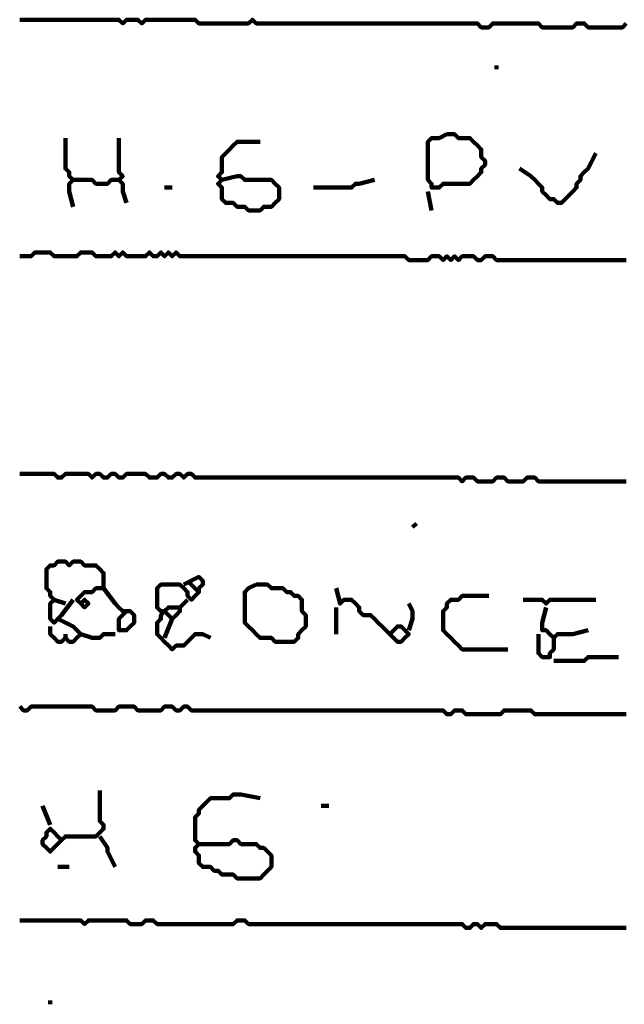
# Model space of a CAD drawing. Header units: metres. Extents: x 1959 to 4131, y 3282 to 4313.
# Tile 283 of 356: x 2434.43 to 2435.89, y 4291.66 to 4294.04. Entities that reach past the tile are written whole.
import ezdxf

# ---------------------------------------------------------------- set-up
doc = ezdxf.new("R2010")
doc.units = ezdxf.units.M
doc.layers.add('P', color=250, linetype='Continuous', lineweight=100)

msp = doc.modelspace()

# ---------------------------------------------------------------- linework, layer by layer
at = {"layer": 'P', "color": 0, "linetype": 'Continuous'}
for points in [[(2434.4263, 4294.0438), (2434.4356, 4294.0438), (2434.4448, 4294.0438), (2434.454, 4294.0438), (2434.4632, 4294.0438), (2434.4725, 4294.0438), (2434.4817, 4294.0438), (2434.4909, 4294.0438), (2434.5002, 4294.0438), (2434.5094, 4294.0438), (2434.5186, 4294.0438), (2434.5279, 4294.0438), (2434.5371, 4294.0438), (2434.5463, 4294.0438), (2434.5556, 4294.0438), (2434.5648, 4294.0438), (2434.574, 4294.0438), (2434.5832, 4294.0438), (2434.5925, 4294.0438), (2434.6017, 4294.0438), (2434.6109, 4294.0438), (2434.6202, 4294.0438), (2434.6294, 4294.0438), (2434.6386, 4294.0438), (2434.6479, 4294.0438), (2434.6571, 4294.0438), (2434.6663, 4294.0438), (2434.6756, 4294.0346), (2434.6848, 4294.0438), (2434.694, 4294.0438), (2434.7032, 4294.0438), (2434.7125, 4294.0438), (2434.7217, 4294.0346), (2434.7309, 4294.0438), (2434.7402, 4294.0438), (2434.7494, 4294.0438), (2434.7586, 4294.0438), (2434.7679, 4294.0438), (2434.7771, 4294.0438), (2434.7863, 4294.0438), (2434.7956, 4294.0438), (2434.8048, 4294.0438), (2434.814, 4294.0438), (2434.8232, 4294.0438), (2434.8325, 4294.0438), (2434.8417, 4294.0438), (2434.8509, 4294.0438), (2434.8602, 4294.0346), (2434.8694, 4294.0346), (2434.8786, 4294.0346), (2434.8879, 4294.0346), (2434.8971, 4294.0346), (2434.9063, 4294.0346), (2434.9156, 4294.0346), (2434.9248, 4294.0346), (2434.934, 4294.0346), (2434.9432, 4294.0346), (2434.9525, 4294.0346), (2434.9617, 4294.0346), (2434.9709, 4294.0346), (2434.9802, 4294.0346), (2434.9894, 4294.0438), (2434.9986, 4294.0346), (2435.0079, 4294.0346), (2435.0171, 4294.0346), (2435.0263, 4294.0346), (2435.0356, 4294.0346), (2435.0448, 4294.0346), (2435.054, 4294.0346), (2435.0632, 4294.0346), (2435.0725, 4294.0346), (2435.0817, 4294.0346), (2435.0909, 4294.0346), (2435.1002, 4294.0346), (2435.1094, 4294.0346), (2435.1186, 4294.0346), (2435.1279, 4294.0346), (2435.1371, 4294.0346), (2435.1463, 4294.0346), (2435.1556, 4294.0346), (2435.1648, 4294.0346), (2435.174, 4294.0346), (2435.1832, 4294.0346), (2435.1925, 4294.0346), (2435.2017, 4294.0346), (2435.2109, 4294.0346), (2435.2202, 4294.0346), (2435.2294, 4294.0346), (2435.2386, 4294.0346), (2435.2479, 4294.0346), (2435.2571, 4294.0346), (2435.2663, 4294.0346), (2435.2756, 4294.0346), (2435.2848, 4294.0346), (2435.294, 4294.0346), (2435.3032, 4294.0346), (2435.3125, 4294.0346), (2435.3217, 4294.0346), (2435.3309, 4294.0346), (2435.3402, 4294.0346), (2435.3494, 4294.0346), (2435.3586, 4294.0346), (2435.3679, 4294.0346), (2435.3771, 4294.0346), (2435.3863, 4294.0346), (2435.3956, 4294.0346), (2435.4048, 4294.0346), (2435.414, 4294.0346), (2435.4232, 4294.0346), (2435.4325, 4294.0346), (2435.4417, 4294.0346), (2435.4509, 4294.0346), (2435.4602, 4294.0346), (2435.4694, 4294.0346), (2435.4786, 4294.0346), (2435.4879, 4294.0346), (2435.4971, 4294.0346), (2435.5063, 4294.0346), (2435.5156, 4294.0346), (2435.5248, 4294.0346), (2435.534, 4294.0346), (2435.5432, 4294.0253), (2435.5525, 4294.0253), (2435.5617, 4294.0253), (2435.5709, 4294.0346), (2435.5802, 4294.0346), (2435.5894, 4294.0346), (2435.5986, 4294.0346), (2435.6079, 4294.0346), (2435.6171, 4294.0346), (2435.6263, 4294.0346), (2435.6356, 4294.0346), (2435.6448, 4294.0346), (2435.654, 4294.0346), (2435.6632, 4294.0346), (2435.6725, 4294.0346), (2435.6817, 4294.0346), (2435.6909, 4294.0253), (2435.7002, 4294.0253), (2435.7094, 4294.0253), (2435.7186, 4294.0253), (2435.7279, 4294.0253), (2435.7371, 4294.0253), (2435.7463, 4294.0253), (2435.7556, 4294.0253), (2435.7648, 4294.0253), (2435.774, 4294.0346), (2435.7832, 4294.0346), (2435.7925, 4294.0346), (2435.8017, 4294.0253), (2435.8109, 4294.0253), (2435.8202, 4294.0253), (2435.8294, 4294.0253), (2435.8386, 4294.0253), (2435.8479, 4294.0253), (2435.8571, 4294.0253), (2435.8663, 4294.0253), (2435.8756, 4294.0253), (2435.8848, 4294.0253), (2435.894, 4294.0346)], [(2435.5802, 4293.933), (2435.5802, 4293.9238)], [(2434.5371, 4293.7576), (2434.5371, 4293.7207), (2434.5371, 4293.7115), (2434.5371, 4293.7023), (2434.5371, 4293.693), (2434.5371, 4293.6838), (2434.5463, 4293.6746), (2434.5463, 4293.6653), (2434.5556, 4293.6561), (2434.5463, 4293.6469), (2434.5463, 4293.6376), (2434.5463, 4293.6284), (2434.5556, 4293.5915)], [(2434.6663, 4293.7576), (2434.6663, 4293.7207), (2434.6663, 4293.7115), (2434.6663, 4293.7023), (2434.6663, 4293.693), (2434.6663, 4293.6838), (2434.6663, 4293.6746), (2434.6756, 4293.6653), (2434.6663, 4293.6561), (2434.6756, 4293.6469), (2434.6756, 4293.6376), (2434.6756, 4293.6284), (2434.6848, 4293.6007)], [(2434.9156, 4293.6561), (2434.9525, 4293.6653), (2434.9617, 4293.6653), (2434.9709, 4293.6561), (2434.9802, 4293.6561), (2434.9894, 4293.6561), (2434.9986, 4293.6561), (2435.0079, 4293.6561), (2435.0171, 4293.6561), (2435.0263, 4293.6561), (2435.0356, 4293.6561), (2435.0448, 4293.6469), (2435.054, 4293.6376), (2435.054, 4293.6284), (2435.054, 4293.6192), (2435.054, 4293.6099), (2435.0448, 4293.6007), (2435.0356, 4293.5915), (2435.0263, 4293.5915), (2435.0171, 4293.5915), (2435.0079, 4293.5823), (2434.9986, 4293.5823), (2434.9894, 4293.5823), (2434.9802, 4293.5823), (2434.9709, 4293.5915), (2434.9617, 4293.5915), (2434.9525, 4293.5915), (2434.9432, 4293.6007), (2434.934, 4293.6007), (2434.9248, 4293.6007), (2434.9156, 4293.6099), (2434.9156, 4293.6192), (2434.9156, 4293.6284), (2434.9156, 4293.6376), (2434.9063, 4293.6469), (2434.9156, 4293.6561), (2434.9063, 4293.6653), (2434.9156, 4293.6746), (2434.9156, 4293.6838), (2434.9156, 4293.693), (2434.9156, 4293.7023), (2434.9156, 4293.7115), (2434.9248, 4293.7207), (2434.934, 4293.7299), (2434.9432, 4293.7392), (2434.9525, 4293.7484), (2434.9617, 4293.7484), (2434.9709, 4293.7484), (2435.0079, 4293.7484)], [(2435.4602, 4293.7669), (2435.4694, 4293.7669), (2435.4786, 4293.7669), (2435.4879, 4293.7576), (2435.4971, 4293.7576), (2435.5063, 4293.7576), (2435.5156, 4293.7576), (2435.5248, 4293.7484), (2435.534, 4293.7392), (2435.5432, 4293.7299), (2435.5432, 4293.7207), (2435.5432, 4293.7115), (2435.5525, 4293.7023), (2435.5525, 4293.693), (2435.5432, 4293.6838), (2435.5432, 4293.6746), (2435.534, 4293.6653), (2435.5248, 4293.6561), (2435.5156, 4293.6469), (2435.5063, 4293.6469), (2435.4971, 4293.6469), (2435.4879, 4293.6469), (2435.4786, 4293.6469), (2435.4694, 4293.6469), (2435.4602, 4293.6469), (2435.4509, 4293.6469), (2435.4417, 4293.6376), (2435.4325, 4293.6376), (2435.4232, 4293.6376), (2435.4232, 4293.6469), (2435.414, 4293.6561), (2435.414, 4293.6653), (2435.414, 4293.6746), (2435.414, 4293.6838), (2435.414, 4293.693), (2435.414, 4293.7023), (2435.414, 4293.7115), (2435.414, 4293.7207), (2435.414, 4293.7299), (2435.414, 4293.7392), (2435.414, 4293.7484), (2435.4232, 4293.7576), (2435.4325, 4293.7576), (2435.4417, 4293.7576), (2435.4602, 4293.7669)], [(2435.8202, 4293.7207), (2435.8017, 4293.6838), (2435.7925, 4293.6746), (2435.7832, 4293.6653), (2435.7832, 4293.6561), (2435.774, 4293.6469), (2435.774, 4293.6376), (2435.7648, 4293.6284), (2435.7556, 4293.6192), (2435.7463, 4293.6099), (2435.7371, 4293.6007), (2435.7279, 4293.6007), (2435.7186, 4293.6099), (2435.7094, 4293.6099), (2435.7002, 4293.6192), (2435.6909, 4293.6284), (2435.6909, 4293.6376), (2435.6817, 4293.6469), (2435.6725, 4293.6561), (2435.6632, 4293.6653), (2435.6356, 4293.6838)], [(2434.5556, 4293.6561), (2434.5925, 4293.6561), (2434.6017, 4293.6561), (2434.6109, 4293.6469), (2434.6202, 4293.6469), (2434.6294, 4293.6469), (2434.6386, 4293.6469), (2434.6479, 4293.6561), (2434.6663, 4293.6561)], [(2435.2848, 4293.6561), (2435.2479, 4293.6469), (2435.2386, 4293.6469), (2435.2294, 4293.6376), (2435.2202, 4293.6376), (2435.2109, 4293.6376), (2435.2017, 4293.6376), (2435.1925, 4293.6376), (2435.1832, 4293.6376), (2435.174, 4293.6376), (2435.1648, 4293.6376), (2435.1556, 4293.6376), (2435.1371, 4293.6376)], [(2434.7771, 4293.6376), (2434.7956, 4293.6376)], [(2435.414, 4293.6284), (2435.4232, 4293.5823)], [(2434.4263, 4293.4715), (2434.4356, 4293.4715), (2434.4448, 4293.4715), (2434.454, 4293.4715), (2434.4632, 4293.4807), (2434.4725, 4293.4807), (2434.4817, 4293.4807), (2434.4909, 4293.4807), (2434.5002, 4293.4807), (2434.5094, 4293.4715), (2434.5186, 4293.4715), (2434.5279, 4293.4715), (2434.5371, 4293.4715), (2434.5463, 4293.4715), (2434.5556, 4293.4715), (2434.5648, 4293.4715), (2434.574, 4293.4807), (2434.5832, 4293.4807), (2434.5925, 4293.4807), (2434.6017, 4293.4807), (2434.6109, 4293.4715), (2434.6202, 4293.4715), (2434.6294, 4293.4715), (2434.6386, 4293.4715), (2434.6479, 4293.4715), (2434.6571, 4293.4807), (2434.6663, 4293.4715), (2434.6756, 4293.4807), (2434.6848, 4293.4715), (2434.694, 4293.4715), (2434.7032, 4293.4715), (2434.7125, 4293.4715), (2434.7217, 4293.4715), (2434.7309, 4293.4715), (2434.7402, 4293.4807), (2434.7494, 4293.4715), (2434.7586, 4293.4715), (2434.7679, 4293.4807), (2434.7771, 4293.4715), (2434.7863, 4293.4807), (2434.7956, 4293.4715), (2434.8048, 4293.4807), (2434.814, 4293.4715), (2434.8232, 4293.4715), (2434.8325, 4293.4715), (2434.8417, 4293.4715), (2434.8509, 4293.4715), (2434.8602, 4293.4715), (2434.8694, 4293.4715), (2434.8786, 4293.4715), (2434.8879, 4293.4715), (2434.8971, 4293.4715), (2434.9063, 4293.4715), (2434.9156, 4293.4715), (2434.9248, 4293.4715), (2434.934, 4293.4715), (2434.9432, 4293.4715), (2434.9525, 4293.4715), (2434.9617, 4293.4715), (2434.9709, 4293.4715), (2434.9802, 4293.4715), (2434.9894, 4293.4715), (2434.9986, 4293.4715), (2435.0079, 4293.4715), (2435.0171, 4293.4715), (2435.0263, 4293.4715), (2435.0356, 4293.4715), (2435.0448, 4293.4715), (2435.054, 4293.4715), (2435.0632, 4293.4715), (2435.0725, 4293.4715), (2435.0817, 4293.4715), (2435.0909, 4293.4715), (2435.1002, 4293.4715), (2435.1094, 4293.4715), (2435.1186, 4293.4715), (2435.1279, 4293.4715), (2435.1371, 4293.4715), (2435.1463, 4293.4715), (2435.1556, 4293.4715), (2435.1648, 4293.4715), (2435.174, 4293.4715), (2435.1832, 4293.4715), (2435.1925, 4293.4715), (2435.2017, 4293.4715), (2435.2109, 4293.4715), (2435.2202, 4293.4715), (2435.2294, 4293.4715), (2435.2386, 4293.4715), (2435.2479, 4293.4715), (2435.2571, 4293.4715), (2435.2663, 4293.4715), (2435.2756, 4293.4715), (2435.2848, 4293.4715), (2435.294, 4293.4715), (2435.3032, 4293.4715), (2435.3125, 4293.4715), (2435.3217, 4293.4715), (2435.3309, 4293.4715), (2435.3402, 4293.4715), (2435.3494, 4293.4715), (2435.3586, 4293.4715), (2435.3679, 4293.4623), (2435.3771, 4293.4623), (2435.3863, 4293.4623), (2435.3956, 4293.4623), (2435.4048, 4293.4623), (2435.414, 4293.4623), (2435.4232, 4293.4715), (2435.4325, 4293.4715), (2435.4417, 4293.4715), (2435.4509, 4293.4623), (2435.4602, 4293.4715), (2435.4694, 4293.4623), (2435.4786, 4293.4715), (2435.4879, 4293.4623), (2435.4971, 4293.4715), (2435.5063, 4293.4715), (2435.5156, 4293.4715), (2435.5248, 4293.4715), (2435.534, 4293.4623), (2435.5432, 4293.4623), (2435.5525, 4293.4715), (2435.5617, 4293.4715), (2435.5709, 4293.4715), (2435.5802, 4293.4623), (2435.5894, 4293.4623), (2435.5986, 4293.4623), (2435.6079, 4293.4623), (2435.6171, 4293.4623), (2435.6263, 4293.4623), (2435.6356, 4293.4623), (2435.6448, 4293.4623), (2435.654, 4293.4623), (2435.6632, 4293.4623), (2435.6725, 4293.4623), (2435.6817, 4293.4623), (2435.6909, 4293.4623), (2435.7002, 4293.4623), (2435.7094, 4293.4623), (2435.7186, 4293.4623), (2435.7279, 4293.4623), (2435.7371, 4293.4623), (2435.7463, 4293.4623), (2435.7556, 4293.4623), (2435.7648, 4293.4623), (2435.774, 4293.4623), (2435.7832, 4293.4623), (2435.7925, 4293.4623), (2435.8017, 4293.4623), (2435.8109, 4293.4623), (2435.8202, 4293.4623), (2435.8294, 4293.4623), (2435.8386, 4293.4623), (2435.8479, 4293.4623), (2435.8571, 4293.4623), (2435.8663, 4293.4623), (2435.8756, 4293.4623), (2435.8848, 4293.4623), (2435.894, 4293.4623)], [(2434.4263, 4292.9453), (2434.4356, 4292.9453), (2434.4448, 4292.9453), (2434.454, 4292.9453), (2434.4632, 4292.9453), (2434.4725, 4292.9453), (2434.4817, 4292.9453), (2434.4909, 4292.9453), (2434.5002, 4292.9453), (2434.5094, 4292.9453), (2434.5186, 4292.9361), (2434.5279, 4292.9361), (2434.5371, 4292.9453), (2434.5463, 4292.9453), (2434.5556, 4292.9453), (2434.5648, 4292.9453), (2434.574, 4292.9453), (2434.5832, 4292.9453), (2434.5925, 4292.9453), (2434.6017, 4292.9361), (2434.6109, 4292.9453), (2434.6202, 4292.9453), (2434.6294, 4292.9361), (2434.6386, 4292.9361), (2434.6479, 4292.9453), (2434.6571, 4292.9453), (2434.6663, 4292.9361), (2434.6756, 4292.9361), (2434.6848, 4292.9453), (2434.694, 4292.9453), (2434.7032, 4292.9453), (2434.7125, 4292.9453), (2434.7217, 4292.9453), (2434.7309, 4292.9453), (2434.7402, 4292.9361), (2434.7494, 4292.9361), (2434.7586, 4292.9361), (2434.7679, 4292.9453), (2434.7771, 4292.9453), (2434.7863, 4292.9361), (2434.7956, 4292.9361), (2434.8048, 4292.9453), (2434.814, 4292.9453), (2434.8232, 4292.9361), (2434.8325, 4292.9453), (2434.8417, 4292.9453), (2434.8509, 4292.9361), (2434.8602, 4292.9361), (2434.8694, 4292.9361), (2434.8786, 4292.9361), (2434.8879, 4292.9361), (2434.8971, 4292.9361), (2434.9063, 4292.9361), (2434.9156, 4292.9361), (2434.9248, 4292.9361), (2434.934, 4292.9361), (2434.9432, 4292.9361), (2434.9525, 4292.9361), (2434.9617, 4292.9361), (2434.9709, 4292.9361), (2434.9802, 4292.9361), (2434.9894, 4292.9361), (2434.9986, 4292.9361), (2435.0079, 4292.9361), (2435.0171, 4292.9361), (2435.0263, 4292.9361), (2435.0356, 4292.9361), (2435.0448, 4292.9361), (2435.054, 4292.9361), (2435.0632, 4292.9361), (2435.0725, 4292.9361), (2435.0817, 4292.9361), (2435.0909, 4292.9361), (2435.1002, 4292.9361), (2435.1094, 4292.9361), (2435.1186, 4292.9361), (2435.1279, 4292.9361), (2435.1371, 4292.9361), (2435.1463, 4292.9361), (2435.1556, 4292.9361), (2435.1648, 4292.9361), (2435.174, 4292.9361), (2435.1832, 4292.9361), (2435.1925, 4292.9361), (2435.2017, 4292.9361), (2435.2109, 4292.9361), (2435.2202, 4292.9361), (2435.2294, 4292.9361), (2435.2386, 4292.9361), (2435.2479, 4292.9361), (2435.2571, 4292.9361), (2435.2663, 4292.9361), (2435.2756, 4292.9361), (2435.2848, 4292.9361), (2435.294, 4292.9361), (2435.3032, 4292.9361), (2435.3125, 4292.9361), (2435.3217, 4292.9361), (2435.3309, 4292.9361), (2435.3402, 4292.9361), (2435.3494, 4292.9361), (2435.3586, 4292.9361), (2435.3679, 4292.9361), (2435.3771, 4292.9361), (2435.3863, 4292.9361), (2435.3956, 4292.9361), (2435.4048, 4292.9361), (2435.414, 4292.9361), (2435.4232, 4292.9361), (2435.4325, 4292.9361), (2435.4417, 4292.9361), (2435.4509, 4292.9361), (2435.4602, 4292.9361), (2435.4694, 4292.9361), (2435.4786, 4292.9361), (2435.4879, 4292.9361), (2435.4971, 4292.9269), (2435.5063, 4292.9361), (2435.5156, 4292.9361), (2435.5248, 4292.9361), (2435.534, 4292.9269), (2435.5432, 4292.9269), (2435.5525, 4292.9269), (2435.5617, 4292.9269), (2435.5709, 4292.9269), (2435.5802, 4292.9361), (2435.5894, 4292.9361), (2435.5986, 4292.9361), (2435.6079, 4292.9269), (2435.6171, 4292.9269), (2435.6263, 4292.9269), (2435.6356, 4292.9269), (2435.6448, 4292.9269), (2435.654, 4292.9361), (2435.6632, 4292.9361), (2435.6725, 4292.9361), (2435.6817, 4292.9269), (2435.6909, 4292.9269), (2435.7002, 4292.9269), (2435.7094, 4292.9269), (2435.7186, 4292.9269), (2435.7279, 4292.9269), (2435.7371, 4292.9269), (2435.7463, 4292.9269), (2435.7556, 4292.9269), (2435.7648, 4292.9269), (2435.774, 4292.9269), (2435.7832, 4292.9269), (2435.7925, 4292.9269), (2435.8017, 4292.9269), (2435.8109, 4292.9269), (2435.8202, 4292.9269), (2435.8294, 4292.9269), (2435.8386, 4292.9269), (2435.8479, 4292.9269), (2435.8571, 4292.9269), (2435.8663, 4292.9269), (2435.8756, 4292.9269), (2435.8848, 4292.9269), (2435.894, 4292.9269)], [(2435.3863, 4292.8253), (2435.3771, 4292.8161)], [(2434.5556, 4292.6407), (2434.5279, 4292.6038), (2434.5186, 4292.5946), (2434.5094, 4292.5853), (2434.5002, 4292.5946), (2434.5002, 4292.6038), (2434.5002, 4292.613), (2434.5002, 4292.6223), (2434.5002, 4292.6315), (2434.5094, 4292.6407), (2434.5002, 4292.6499), (2434.5002, 4292.6592), (2434.4909, 4292.6684), (2434.4909, 4292.6776), (2434.4909, 4292.6869), (2434.4909, 4292.6961), (2434.4909, 4292.7053), (2434.4909, 4292.7146), (2434.5002, 4292.7238), (2434.5094, 4292.7238), (2434.5186, 4292.733), (2434.5279, 4292.733), (2434.5371, 4292.733), (2434.5463, 4292.7238), (2434.5556, 4292.733), (2434.5648, 4292.733), (2434.574, 4292.733), (2434.5832, 4292.7238), (2434.5925, 4292.7238), (2434.6017, 4292.7238), (2434.6109, 4292.7238), (2434.6202, 4292.7146), (2434.6294, 4292.7053), (2434.6294, 4292.6961), (2434.6294, 4292.6869), (2434.6294, 4292.6776), (2434.6294, 4292.6684), (2434.6202, 4292.6684), (2434.6109, 4292.6684), (2434.6017, 4292.6592), (2434.5925, 4292.6592), (2434.5832, 4292.6592), (2434.574, 4292.6499), (2434.5648, 4292.6407), (2434.574, 4292.6315), (2434.5832, 4292.6223), (2434.5925, 4292.6315), (2434.5832, 4292.6407), (2434.574, 4292.6315)], [(2434.8232, 4292.6776), (2434.8602, 4292.6961), (2434.8694, 4292.6869), (2434.8694, 4292.6776), (2434.8602, 4292.6684), (2434.8602, 4292.6592), (2434.8509, 4292.6499), (2434.8417, 4292.6407), (2434.8325, 4292.6499), (2434.8325, 4292.6592), (2434.8232, 4292.6684), (2434.814, 4292.6776), (2434.8048, 4292.6776), (2434.7956, 4292.6776), (2434.7863, 4292.6776), (2434.7771, 4292.6776), (2434.7679, 4292.6776), (2434.7586, 4292.6684), (2434.7586, 4292.6592), (2434.7586, 4292.6499), (2434.7586, 4292.6407), (2434.7586, 4292.6315), (2434.7586, 4292.6223), (2434.7679, 4292.613), (2434.7771, 4292.613), (2434.7863, 4292.6223), (2434.7956, 4292.6223), (2434.8048, 4292.6223), (2434.814, 4292.6223), (2434.814, 4292.613), (2434.8048, 4292.6038), (2434.7956, 4292.5946), (2434.7863, 4292.6038), (2434.7771, 4292.613), (2434.7679, 4292.6038), (2434.7679, 4292.5946), (2434.7586, 4292.5853), (2434.7586, 4292.5761), (2434.7586, 4292.5669), (2434.7586, 4292.5576), (2434.7679, 4292.5484), (2434.7771, 4292.5392), (2434.7863, 4292.5299), (2434.7956, 4292.5207), (2434.8048, 4292.5299), (2434.814, 4292.5299), (2434.8232, 4292.5299), (2434.8325, 4292.5392), (2434.8417, 4292.5484), (2434.8509, 4292.5576), (2434.8602, 4292.5576), (2434.8694, 4292.5576), (2434.8879, 4292.5484)], [(2434.8325, 4292.6869), (2434.8602, 4292.6592)], [(2434.9986, 4292.6776), (2435.0079, 4292.6776), (2435.0171, 4292.6776), (2435.0263, 4292.6776), (2435.0356, 4292.6684), (2435.0448, 4292.6684), (2435.054, 4292.6684), (2435.0632, 4292.6684), (2435.0725, 4292.6592), (2435.0817, 4292.6592), (2435.0909, 4292.6499), (2435.1002, 4292.6499), (2435.1094, 4292.6407), (2435.1094, 4292.6315), (2435.1094, 4292.6223), (2435.1094, 4292.613), (2435.1186, 4292.6038), (2435.1186, 4292.5946), (2435.1186, 4292.5853), (2435.1186, 4292.5761), (2435.1094, 4292.5669), (2435.1002, 4292.5576), (2435.1002, 4292.5484), (2435.0909, 4292.5392), (2435.0817, 4292.5392), (2435.0725, 4292.5392), (2435.0632, 4292.5392), (2435.054, 4292.5392), (2435.0448, 4292.5392), (2435.0356, 4292.5484), (2435.0263, 4292.5484), (2435.0171, 4292.5484), (2435.0079, 4292.5484), (2434.9986, 4292.5576), (2434.9894, 4292.5669), (2434.9802, 4292.5761), (2434.9709, 4292.5853), (2434.9709, 4292.5946), (2434.9709, 4292.6038), (2434.9709, 4292.613), (2434.9709, 4292.6223), (2434.9709, 4292.6315), (2434.9709, 4292.6407), (2434.9709, 4292.6499), (2434.9709, 4292.6592), (2434.9802, 4292.6684), (2434.9986, 4292.6776)], [(2434.6294, 4292.6684), (2434.6571, 4292.6315), (2434.6663, 4292.6223), (2434.6756, 4292.613), (2434.6848, 4292.613), (2434.694, 4292.613), (2434.7032, 4292.6038), (2434.7032, 4292.5946), (2434.7032, 4292.5853), (2434.694, 4292.5761), (2434.6848, 4292.5669), (2434.6756, 4292.5669), (2434.6663, 4292.5669), (2434.6663, 4292.5761), (2434.6663, 4292.5853), (2434.6663, 4292.5946), (2434.6848, 4292.613)], [(2435.1925, 4292.6684), (2435.2017, 4292.6315), (2435.2109, 4292.6407), (2435.2202, 4292.6407), (2435.2294, 4292.6407), (2435.2386, 4292.6315), (2435.2479, 4292.6223), (2435.2479, 4292.613), (2435.2571, 4292.6038), (2435.2663, 4292.6038), (2435.2756, 4292.6038), (2435.2848, 4292.5946), (2435.294, 4292.5853), (2435.3032, 4292.5761), (2435.3125, 4292.5669), (2435.3217, 4292.5576), (2435.3309, 4292.5484), (2435.3402, 4292.5392), (2435.3494, 4292.5392), (2435.3586, 4292.5484), (2435.3679, 4292.5576), (2435.3586, 4292.5669), (2435.3494, 4292.5761), (2435.3402, 4292.5761), (2435.3217, 4292.5576)], [(2434.5094, 4292.6407), (2434.5371, 4292.6315)], [(2434.8325, 4292.6407), (2434.814, 4292.6223)], [(2435.3679, 4292.6315), (2435.3771, 4292.613), (2435.3771, 4292.6038), (2435.3771, 4292.5946), (2435.3679, 4292.5669)], [(2435.6079, 4292.5207), (2435.5709, 4292.5207), (2435.5617, 4292.5207), (2435.5525, 4292.5207), (2435.5432, 4292.5207), (2435.534, 4292.5207), (2435.5248, 4292.5207), (2435.5156, 4292.5207), (2435.5063, 4292.5207), (2435.4971, 4292.5207), (2435.4879, 4292.5299), (2435.4786, 4292.5392), (2435.4694, 4292.5484), (2435.4602, 4292.5576), (2435.4509, 4292.5669), (2435.4509, 4292.5761), (2435.4509, 4292.5853), (2435.4509, 4292.5946), (2435.4509, 4292.6038), (2435.4509, 4292.613), (2435.4602, 4292.6223), (2435.4602, 4292.6315), (2435.4694, 4292.6407), (2435.4786, 4292.6407), (2435.4879, 4292.6407), (2435.4971, 4292.6499), (2435.5063, 4292.6499), (2435.5156, 4292.6499), (2435.5617, 4292.6499)], [(2435.6448, 4292.6407), (2435.6817, 4292.6407), (2435.6909, 4292.6407), (2435.7002, 4292.6315), (2435.7094, 4292.6407), (2435.7186, 4292.6407), (2435.7279, 4292.6407), (2435.7371, 4292.6407), (2435.7463, 4292.6407), (2435.7556, 4292.6407), (2435.7648, 4292.6407), (2435.774, 4292.6407), (2435.8202, 4292.6407)], [(2435.1925, 4292.6223), (2435.1925, 4292.6038), (2435.1925, 4292.5946), (2435.1925, 4292.5853), (2435.1925, 4292.5576)], [(2435.7002, 4292.6223), (2435.6909, 4292.5853), (2435.6909, 4292.5761), (2435.6909, 4292.5669), (2435.7002, 4292.5669), (2435.7094, 4292.5576), (2435.7186, 4292.5484), (2435.7279, 4292.5576), (2435.7371, 4292.5576), (2435.7463, 4292.5576), (2435.7556, 4292.5576), (2435.7648, 4292.5576), (2435.8017, 4292.5669)], [(2434.5186, 4292.5946), (2434.5556, 4292.5761), (2434.5648, 4292.5669), (2434.574, 4292.5576), (2434.5648, 4292.5484), (2434.5556, 4292.5392), (2434.5463, 4292.5392), (2434.5371, 4292.5484), (2434.5279, 4292.5392), (2434.5186, 4292.5392), (2434.5094, 4292.5484), (2434.5002, 4292.5576), (2434.5002, 4292.5761)], [(2434.7956, 4292.5946), (2434.7771, 4292.5484)], [(2434.5371, 4292.5576), (2434.5371, 4292.5484)], [(2434.574, 4292.5576), (2434.6017, 4292.5484), (2434.6109, 4292.5484), (2434.6202, 4292.5484), (2434.6294, 4292.5576), (2434.6386, 4292.5576), (2434.6571, 4292.5576)], [(2435.6817, 4292.5576), (2435.6817, 4292.5207), (2435.6817, 4292.5115), (2435.6909, 4292.5023), (2435.7002, 4292.5023), (2435.7094, 4292.5023), (2435.7094, 4292.5115), (2435.7186, 4292.5207), (2435.7186, 4292.5484)], [(2435.7186, 4292.493), (2435.7556, 4292.493), (2435.7648, 4292.493), (2435.774, 4292.493), (2435.7832, 4292.493), (2435.7925, 4292.493), (2435.8017, 4292.5023), (2435.8109, 4292.5023), (2435.8202, 4292.5023), (2435.8294, 4292.5023), (2435.8386, 4292.5023), (2435.8479, 4292.5023), (2435.8756, 4292.5023)], [(2435.894, 4292.3638), (2435.8848, 4292.3638), (2435.8756, 4292.3638), (2435.8663, 4292.3638), (2435.8571, 4292.3638), (2435.8479, 4292.3638), (2435.8386, 4292.3638), (2435.8294, 4292.3638), (2435.8202, 4292.3638), (2435.8109, 4292.3638), (2435.8017, 4292.3638), (2435.7925, 4292.3638), (2435.7832, 4292.3638), (2435.774, 4292.3638), (2435.7648, 4292.3638), (2435.7556, 4292.3638), (2435.7463, 4292.3638), (2435.7371, 4292.3638), (2435.7279, 4292.3638), (2435.7186, 4292.3638), (2435.7094, 4292.3638), (2435.7002, 4292.3638), (2435.6909, 4292.3638), (2435.6817, 4292.3638), (2435.6725, 4292.3638), (2435.6632, 4292.373), (2435.654, 4292.373), (2435.6448, 4292.373), (2435.6356, 4292.373), (2435.6263, 4292.373), (2435.6171, 4292.373), (2435.6079, 4292.373), (2435.5986, 4292.373), (2435.5894, 4292.3638), (2435.5802, 4292.3638), (2435.5709, 4292.3638), (2435.5617, 4292.3638), (2435.5525, 4292.3638), (2435.5432, 4292.3638), (2435.534, 4292.3638), (2435.5248, 4292.3638), (2435.5156, 4292.3638), (2435.5063, 4292.3638), (2435.4971, 4292.373), (2435.4879, 4292.373), (2435.4786, 4292.373), (2435.4694, 4292.3638), (2435.4602, 4292.3638), (2435.4509, 4292.373), (2435.4417, 4292.373), (2435.4325, 4292.373), (2435.4232, 4292.373), (2435.414, 4292.373), (2435.4048, 4292.373), (2435.3956, 4292.373), (2435.3863, 4292.373), (2435.3771, 4292.373), (2435.3679, 4292.373), (2435.3586, 4292.373), (2435.3494, 4292.373), (2435.3402, 4292.373), (2435.3309, 4292.373), (2435.3217, 4292.373), (2435.3125, 4292.373), (2435.3032, 4292.373), (2435.294, 4292.373), (2435.2848, 4292.373), (2435.2756, 4292.373), (2435.2663, 4292.373), (2435.2571, 4292.373), (2435.2479, 4292.373), (2435.2386, 4292.373), (2435.2294, 4292.373), (2435.2202, 4292.373), (2435.2109, 4292.373), (2435.2017, 4292.373), (2435.1925, 4292.373), (2435.1832, 4292.373), (2435.174, 4292.373), (2435.1648, 4292.373), (2435.1556, 4292.373), (2435.1463, 4292.373), (2435.1371, 4292.373), (2435.1279, 4292.373), (2435.1186, 4292.373), (2435.1094, 4292.373), (2435.1002, 4292.373), (2435.0909, 4292.373), (2435.0817, 4292.373), (2435.0725, 4292.373), (2435.0632, 4292.373), (2435.054, 4292.373), (2435.0448, 4292.373), (2435.0356, 4292.373), (2435.0263, 4292.373), (2435.0171, 4292.373), (2435.0079, 4292.373), (2434.9986, 4292.373), (2434.9894, 4292.373), (2434.9802, 4292.373), (2434.9709, 4292.373), (2434.9617, 4292.373), (2434.9525, 4292.373), (2434.9432, 4292.373), (2434.934, 4292.373), (2434.9248, 4292.373), (2434.9156, 4292.373), (2434.9063, 4292.373), (2434.8971, 4292.373), (2434.8879, 4292.373), (2434.8786, 4292.373), (2434.8694, 4292.373), (2434.8602, 4292.373), (2434.8509, 4292.373), (2434.8417, 4292.373), (2434.8325, 4292.3823), (2434.8232, 4292.3823), (2434.814, 4292.373), (2434.8048, 4292.373), (2434.7956, 4292.3823), (2434.7863, 4292.3823), (2434.7771, 4292.3823), (2434.7679, 4292.373), (2434.7586, 4292.373), (2434.7494, 4292.373), (2434.7402, 4292.373), (2434.7309, 4292.373), (2434.7217, 4292.373), (2434.7125, 4292.373), (2434.7032, 4292.3823), (2434.694, 4292.3823), (2434.6848, 4292.3823), (2434.6756, 4292.3823), (2434.6663, 4292.3823), (2434.6571, 4292.373), (2434.6479, 4292.373), (2434.6386, 4292.373), (2434.6294, 4292.373), (2434.6202, 4292.373), (2434.6109, 4292.373), (2434.6017, 4292.3823), (2434.5925, 4292.3823), (2434.5832, 4292.3823), (2434.574, 4292.3823), (2434.5648, 4292.3823), (2434.5556, 4292.3823), (2434.5463, 4292.3823), (2434.5371, 4292.3823), (2434.5279, 4292.3823), (2434.5186, 4292.3823), (2434.5094, 4292.3823), (2434.5002, 4292.3823), (2434.4909, 4292.3823), (2434.4817, 4292.3823), (2434.4725, 4292.3823), (2434.4632, 4292.3823), (2434.454, 4292.3823), (2434.4448, 4292.373), (2434.4356, 4292.373), (2434.4263, 4292.3823)], [(2434.6202, 4292.1792), (2434.6202, 4292.1423), (2434.6202, 4292.133), (2434.6202, 4292.1238), (2434.6202, 4292.1146), (2434.6202, 4292.1053), (2434.6294, 4292.0961), (2434.6294, 4292.0869), (2434.6202, 4292.0776), (2434.6109, 4292.0684), (2434.6017, 4292.0684), (2434.5925, 4292.0684), (2434.5832, 4292.0684), (2434.574, 4292.0684), (2434.5648, 4292.0684), (2434.5556, 4292.0684), (2434.5463, 4292.0684), (2434.5371, 4292.0684), (2434.5279, 4292.0592), (2434.5186, 4292.0684), (2434.5094, 4292.0776), (2434.5002, 4292.0869), (2434.4909, 4292.0776), (2434.4909, 4292.0684), (2434.4817, 4292.0592), (2434.4817, 4292.0499), (2434.4909, 4292.0407), (2434.5002, 4292.0315), (2434.5279, 4292.0592)], [(2434.8602, 4292.0499), (2434.8971, 4292.0499), (2434.9063, 4292.0499), (2434.9156, 4292.0499), (2434.9248, 4292.0499), (2434.934, 4292.0499), (2434.9432, 4292.0592), (2434.9525, 4292.0592), (2434.9617, 4292.0499), (2434.9709, 4292.0499), (2434.9802, 4292.0499), (2434.9894, 4292.0499), (2434.9986, 4292.0499), (2435.0079, 4292.0407), (2435.0171, 4292.0407), (2435.0263, 4292.0315), (2435.0356, 4292.0223), (2435.0356, 4292.013), (2435.0356, 4292.0038), (2435.0356, 4291.9946), (2435.0263, 4291.9853), (2435.0171, 4291.9761), (2435.0079, 4291.9669), (2434.9986, 4291.9669), (2434.9894, 4291.9669), (2434.9802, 4291.9669), (2434.9709, 4291.9669), (2434.9617, 4291.9669), (2434.9525, 4291.9669), (2434.9432, 4291.9761), (2434.934, 4291.9761), (2434.9248, 4291.9761), (2434.9156, 4291.9761), (2434.9063, 4291.9853), (2434.8971, 4291.9853), (2434.8879, 4291.9946), (2434.8786, 4291.9946), (2434.8694, 4291.9946), (2434.8602, 4292.0038), (2434.8602, 4292.013), (2434.8602, 4292.0223), (2434.8509, 4292.0315), (2434.8509, 4292.0407), (2434.8602, 4292.0499), (2434.8509, 4292.0592), (2434.8509, 4292.0684), (2434.8509, 4292.0776), (2434.8509, 4292.0869), (2434.8509, 4292.0961), (2434.8509, 4292.1053), (2434.8509, 4292.1146), (2434.8602, 4292.1238), (2434.8602, 4292.133), (2434.8694, 4292.1423), (2434.8786, 4292.1515), (2434.8879, 4292.1607), (2434.8971, 4292.1607), (2434.9063, 4292.1607), (2434.9156, 4292.1607), (2434.9248, 4292.1607), (2434.934, 4292.1607), (2434.9432, 4292.1699), (2434.9525, 4292.1699), (2434.9617, 4292.1699), (2435.0079, 4292.1607)], [(2434.4817, 4292.1423), (2434.5002, 4292.0961)], [(2435.1556, 4292.1423), (2435.174, 4292.1423)], [(2434.6202, 4292.0684), (2434.6386, 4292.0407), (2434.6386, 4292.0315), (2434.6571, 4291.9946)], [(2434.5186, 4291.9946), (2434.5463, 4291.9946)], [(2434.4263, 4291.8653), (2434.4356, 4291.8653), (2434.4448, 4291.8653), (2434.454, 4291.8653), (2434.4632, 4291.8653), (2434.4725, 4291.8653), (2434.4817, 4291.8653), (2434.4909, 4291.8653), (2434.5002, 4291.8653), (2434.5094, 4291.8653), (2434.5186, 4291.8653), (2434.5279, 4291.8653), (2434.5371, 4291.8653), (2434.5463, 4291.8653), (2434.5556, 4291.8653), (2434.5648, 4291.8653), (2434.574, 4291.8653), (2434.5832, 4291.8561), (2434.5925, 4291.8653), (2434.6017, 4291.8653), (2434.6109, 4291.8653), (2434.6202, 4291.8653), (2434.6294, 4291.8653), (2434.6386, 4291.8653), (2434.6479, 4291.8653), (2434.6571, 4291.8653), (2434.6663, 4291.8653), (2434.6756, 4291.8653), (2434.6848, 4291.8653), (2434.694, 4291.8561), (2434.7032, 4291.8561), (2434.7125, 4291.8561), (2434.7217, 4291.8561), (2434.7309, 4291.8653), (2434.7402, 4291.8653), (2434.7494, 4291.8653), (2434.7586, 4291.8561), (2434.7679, 4291.8561), (2434.7771, 4291.8561), (2434.7863, 4291.8561), (2434.7956, 4291.8561), (2434.8048, 4291.8561), (2434.814, 4291.8561), (2434.8232, 4291.8561), (2434.8325, 4291.8561), (2434.8417, 4291.8561), (2434.8509, 4291.8561), (2434.8602, 4291.8561), (2434.8694, 4291.8561), (2434.8786, 4291.8561), (2434.8879, 4291.8561), (2434.8971, 4291.8561), (2434.9063, 4291.8561), (2434.9156, 4291.8561), (2434.9248, 4291.8561), (2434.934, 4291.8561), (2434.9432, 4291.8561), (2434.9525, 4291.8653), (2434.9617, 4291.8653), (2434.9709, 4291.8653), (2434.9802, 4291.8561), (2434.9894, 4291.8561), (2434.9986, 4291.8561), (2435.0079, 4291.8561), (2435.0171, 4291.8561), (2435.0263, 4291.8561), (2435.0356, 4291.8561), (2435.0448, 4291.8561), (2435.054, 4291.8561), (2435.0632, 4291.8561), (2435.0725, 4291.8561), (2435.0817, 4291.8561), (2435.0909, 4291.8561), (2435.1002, 4291.8561), (2435.1094, 4291.8561), (2435.1186, 4291.8561), (2435.1279, 4291.8561), (2435.1371, 4291.8561), (2435.1463, 4291.8561), (2435.1556, 4291.8561), (2435.1648, 4291.8561), (2435.174, 4291.8561), (2435.1832, 4291.8561), (2435.1925, 4291.8561), (2435.2017, 4291.8561), (2435.2109, 4291.8561), (2435.2202, 4291.8561), (2435.2294, 4291.8561), (2435.2386, 4291.8561), (2435.2479, 4291.8561), (2435.2571, 4291.8561), (2435.2663, 4291.8561), (2435.2756, 4291.8561), (2435.2848, 4291.8561), (2435.294, 4291.8561), (2435.3032, 4291.8561), (2435.3125, 4291.8561), (2435.3217, 4291.8561), (2435.3309, 4291.8561), (2435.3402, 4291.8561), (2435.3494, 4291.8561), (2435.3586, 4291.8561), (2435.3679, 4291.8561), (2435.3771, 4291.8561), (2435.3863, 4291.8561), (2435.3956, 4291.8561), (2435.4048, 4291.8561), (2435.414, 4291.8561), (2435.4232, 4291.8561), (2435.4325, 4291.8561), (2435.4417, 4291.8561), (2435.4509, 4291.8561), (2435.4602, 4291.8561), (2435.4694, 4291.8561), (2435.4786, 4291.8561), (2435.4879, 4291.8561), (2435.4971, 4291.8561), (2435.5063, 4291.8469), (2435.5156, 4291.8469), (2435.5248, 4291.8561), (2435.534, 4291.8561), (2435.5432, 4291.8469), (2435.5525, 4291.8561), (2435.5617, 4291.8561), (2435.5709, 4291.8561), (2435.5802, 4291.8561), (2435.5894, 4291.8469), (2435.5986, 4291.8469), (2435.6079, 4291.8469), (2435.6171, 4291.8469), (2435.6263, 4291.8469), (2435.6356, 4291.8469), (2435.6448, 4291.8469), (2435.654, 4291.8469), (2435.6632, 4291.8469), (2435.6725, 4291.8469), (2435.6817, 4291.8469), (2435.6909, 4291.8469), (2435.7002, 4291.8469), (2435.7094, 4291.8469), (2435.7186, 4291.8469), (2435.7279, 4291.8469), (2435.7371, 4291.8469), (2435.7463, 4291.8469), (2435.7556, 4291.8469), (2435.7648, 4291.8469), (2435.774, 4291.8469), (2435.7832, 4291.8469), (2435.7925, 4291.8469), (2435.8017, 4291.8469), (2435.8109, 4291.8469), (2435.8202, 4291.8469), (2435.8294, 4291.8469), (2435.8386, 4291.8469), (2435.8479, 4291.8469), (2435.8571, 4291.8469), (2435.8663, 4291.8469), (2435.8756, 4291.8469), (2435.8848, 4291.8469), (2435.894, 4291.8469)], [(2434.5002, 4291.6715), (2434.5002, 4291.6623)]]:
    msp.add_lwpolyline(points, dxfattribs=at)

doc.saveas('drawing.dxf')
